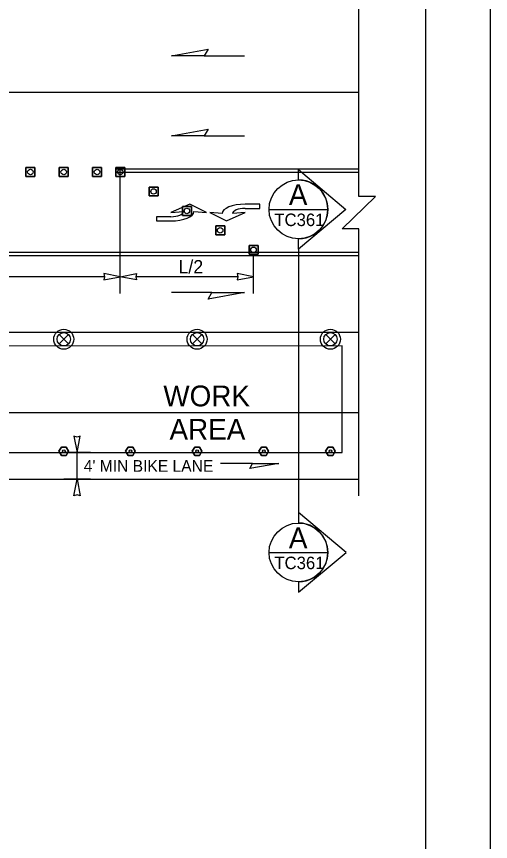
# Model space of a CAD drawing. Extents: x 99958 to 100176, y 99935 to 100011.
# Drawn here: x 100153.787 to 100156.062, y 99972.334 to 99976.293 of the extents above; entities that cross this region are included whole.
import ezdxf

# ---------------------------------------------------------------- set-up
doc = ezdxf.new("R2010")
doc.units = 0
for name, color, linetype in [('RD_ED_ShoulderPavedEdge', 7, 'Continuous'), ('RD_MK_LineEdgeYellow', 7, 'Continuous'), ('RD_MK_LineLane', 7, 'Continuous'), ('RD_MK_LineTwoWayLtTurn', 7, 'Continuous'), ('SH_GI_PlotLimits', 7, 'Continuous'), ('SH_GI_SheetBorder', 7, 'Continuous'), ('SH_TI_WZSectionCut', 7, 'Continuous'), ('TR_WZ_TrafficCone', 7, 'Continuous'), ('TR_WZ_TrafficSafetyDrum', 7, 'Continuous'), ('TR_WZ_TubularMarker', 7, 'Continuous'), ('TR_WZ_WorkAreaLabel', 7, 'Continuous'), ('TR_WZ_WorkZoneDetails', 7, 'Continuous'), ('TR_WZ_WorkZoneTextCurrent', 7, 'Continuous')]:
    doc.layers.add(name, color=color, linetype=linetype)

msp = doc.modelspace()

# ---------------------------------------------------------------- linework, layer by layer
at = {"layer": 'RD_ED_ShoulderPavedEdge'}
msp.add_line((100152.5069, 99974.0725), (100155.43, 99974.0725), dxfattribs=at)
at = {"layer": 'RD_MK_LineEdgeYellow'}
msp.add_line((100152.7569, 99974.3924), (100155.43, 99974.3924), dxfattribs=at)
at = {"layer": 'RD_MK_LineLane'}
for points in [[(100155.43, 99975.9284), (100148.195, 99975.9284)], [(100155.43, 99974.7764), (100148.195, 99974.7764)]]:
    msp.add_lwpolyline(points, dxfattribs=at)
at = {"layer": 'RD_MK_LineTwoWayLtTurn'}
for p, q in [((100155.43, 99975.5604), (100154.2654, 99975.5604)), ((100154.2654, 99975.1604), (100152.2245, 99975.1604)), ((100155.43, 99975.1444), (100152.2245, 99975.1444))]:
    msp.add_line(p, q, dxfattribs=at)
for points in [[(100155.43, 99975.5445), (100154.2654, 99975.5445)], [(100155.43, 99975.1604), (100154.2654, 99975.1604)]]:
    msp.add_lwpolyline(points, dxfattribs=at)
at = {"layer": 'SH_GI_PlotLimits'}
msp.add_lwpolyline([(100139.0625, 99969.6875), (100156.0625, 99969.6875), (100156.0625, 99980.6875), (100139.0625, 99980.6875)], close=True, dxfattribs=at)
at = {"layer": 'SH_GI_SheetBorder'}
msp.add_line((100155.75, 99980.375), (100155.75, 99970), dxfattribs=at)
at = {"layer": 'SH_TI_WZSectionCut'}
for p, q in [((100155.1407, 99975.5088), (100155.1407, 99975.5587)), ((100155.1407, 99975.5587), (100155.3688, 99975.3676)), ((100155.3688, 99975.3676), (100155.1407, 99975.1764)), ((100155.1407, 99975.1764), (100155.1407, 99975.2264)), ((100155.1407, 99975.1764), (100155.1407, 99973.9125)), ((100155.1407, 99973.9125), (100155.1407, 99973.8625)), ((100155.3689, 99973.7213), (100155.1407, 99973.9125)), ((100155.1407, 99973.5302), (100155.3689, 99973.7213)), ((100155.1407, 99973.5801), (100155.1407, 99973.5302))]:
    msp.add_line(p, q, dxfattribs=at)
for points in [[(100154.9995, 99975.3676), (100155.2819, 99975.3676)], [(100154.9995, 99973.7213), (100155.2819, 99973.7213)]]:
    msp.add_lwpolyline(points, dxfattribs=at)
for centre in [(100155.1407, 99975.3676), (100155.1407, 99973.7213)]:
    msp.add_circle(centre, 0.1412, dxfattribs=at)
for centre in [(100155.1407, 99975.3676), (100155.1407, 99973.7213)]:
    msp.add_arc(centre, 0.1412, 269.9978, 90.0022, dxfattribs=at)
at = {"layer": 'TR_WZ_TrafficCone'}
for points in [[(100153.8326, 99975.5684), (100153.8753, 99975.5684), (100153.8753, 99975.5258), (100153.8326, 99975.5258), (100153.8326, 99975.5684)], [(100153.8326, 99975.5258), (100153.8753, 99975.5258), (100153.8753, 99975.5684), (100153.8326, 99975.5684), (100153.8326, 99975.5258)], [(100153.9926, 99975.5684), (100154.0353, 99975.5684), (100154.0353, 99975.5258), (100153.9926, 99975.5258), (100153.9926, 99975.5684)], [(100153.9926, 99975.5258), (100154.0353, 99975.5258), (100154.0353, 99975.5684), (100153.9926, 99975.5684), (100153.9926, 99975.5258)], [(100154.1526, 99975.5684), (100154.1953, 99975.5684), (100154.1953, 99975.5258), (100154.1526, 99975.5258), (100154.1526, 99975.5684)], [(100154.1526, 99975.5258), (100154.1953, 99975.5258), (100154.1953, 99975.5684), (100154.1526, 99975.5684), (100154.1526, 99975.5258)], [(100154.2637, 99975.5684), (100154.3064, 99975.5684), (100154.3064, 99975.5258), (100154.2637, 99975.5258), (100154.2637, 99975.5684)], [(100154.2637, 99975.5258), (100154.3064, 99975.5258), (100154.3064, 99975.5684), (100154.2637, 99975.5684), (100154.2637, 99975.5258)], [(100154.4237, 99975.4751), (100154.4664, 99975.4751), (100154.4664, 99975.4325), (100154.4237, 99975.4325), (100154.4237, 99975.4751)], [(100154.4237, 99975.4325), (100154.4664, 99975.4325), (100154.4664, 99975.4751), (100154.4237, 99975.4751), (100154.4237, 99975.4325)], [(100154.5837, 99975.3818), (100154.6264, 99975.3818), (100154.6264, 99975.3391), (100154.5837, 99975.3391), (100154.5837, 99975.3818)], [(100154.5837, 99975.3391), (100154.6264, 99975.3391), (100154.6264, 99975.3818), (100154.5837, 99975.3818), (100154.5837, 99975.3391)], [(100154.7437, 99975.2884), (100154.7864, 99975.2884), (100154.7864, 99975.2458), (100154.7437, 99975.2458), (100154.7437, 99975.2884)], [(100154.7437, 99975.2458), (100154.7864, 99975.2458), (100154.7864, 99975.2884), (100154.7437, 99975.2884), (100154.7437, 99975.2458)], [(100154.9037, 99975.1951), (100154.9464, 99975.1951), (100154.9464, 99975.1525), (100154.9037, 99975.1525), (100154.9037, 99975.1951)], [(100154.9037, 99975.1525), (100154.9464, 99975.1525), (100154.9464, 99975.1951), (100154.9037, 99975.1951), (100154.9037, 99975.1525)]]:
    msp.add_lwpolyline(points, dxfattribs=at)
for centre in [(100153.8539, 99975.5471), (100154.0139, 99975.5471), (100154.1739, 99975.5471), (100154.285, 99975.5471), (100154.445, 99975.4538), (100154.605, 99975.3604), (100154.765, 99975.2671), (100154.925, 99975.1738)]:
    msp.add_circle(centre, 0.0133, dxfattribs=at)
at = {"layer": 'TR_WZ_TrafficSafetyDrum'}
for p, q in [((100153.9913, 99974.7671), (100154.0365, 99974.7218)), ((100154.0365, 99974.7671), (100153.9913, 99974.7218)), ((100154.6313, 99974.7671), (100154.6765, 99974.7218)), ((100154.6765, 99974.7671), (100154.6313, 99974.7218)), ((100155.2713, 99974.7671), (100155.3165, 99974.7218)), ((100155.3165, 99974.7671), (100155.2713, 99974.7218))]:
    msp.add_line(p, q, dxfattribs=at)
for centre, radius in [((100154.0139, 99974.7445), 0.048), ((100154.0139, 99974.7445), 0.048), ((100154.0139, 99974.7445), 0.032), ((100154.6539, 99974.7445), 0.048), ((100154.6539, 99974.7445), 0.048), ((100154.6539, 99974.7445), 0.032), ((100155.2939, 99974.7445), 0.048), ((100155.2939, 99974.7445), 0.048), ((100155.2939, 99974.7445), 0.032)]:
    msp.add_circle(centre, radius, dxfattribs=at)
at = {"layer": 'TR_WZ_TubularMarker'}
for points in [[(100153.9908, 99974.2071), (100154.0024, 99974.2271), (100154.0255, 99974.2271), (100154.037, 99974.2071), (100154.0255, 99974.1871), (100154.0024, 99974.1871)], [(100154.3108, 99974.2071), (100154.3224, 99974.2271), (100154.3455, 99974.2271), (100154.357, 99974.2071), (100154.3455, 99974.1871), (100154.3224, 99974.1871)], [(100154.6308, 99974.2071), (100154.6424, 99974.2271), (100154.6655, 99974.2271), (100154.677, 99974.2071), (100154.6655, 99974.1871), (100154.6424, 99974.1871)], [(100154.9508, 99974.2071), (100154.9624, 99974.2271), (100154.9855, 99974.2271), (100154.997, 99974.2071), (100154.9855, 99974.1871), (100154.9624, 99974.1871)], [(100155.2708, 99974.2071), (100155.2824, 99974.2271), (100155.3055, 99974.2271), (100155.317, 99974.2071), (100155.3055, 99974.1871), (100155.2824, 99974.1871)]]:
    msp.add_lwpolyline(points, close=True, dxfattribs=at)
for points in [[(100154.0024, 99974.1871), (100154.0255, 99974.1871), (100154.037, 99974.2071), (100154.0255, 99974.2271), (100154.0024, 99974.2271), (100153.9908, 99974.2071), (100154.0024, 99974.1871)], [(100154.3224, 99974.1871), (100154.3455, 99974.1871), (100154.357, 99974.2071), (100154.3455, 99974.2271), (100154.3224, 99974.2271), (100154.3108, 99974.2071), (100154.3224, 99974.1871)], [(100154.6424, 99974.1871), (100154.6655, 99974.1871), (100154.677, 99974.2071), (100154.6655, 99974.2271), (100154.6424, 99974.2271), (100154.6308, 99974.2071), (100154.6424, 99974.1871)], [(100154.9624, 99974.1871), (100154.9855, 99974.1871), (100154.997, 99974.2071), (100154.9855, 99974.2271), (100154.9624, 99974.2271), (100154.9508, 99974.2071), (100154.9624, 99974.1871)], [(100155.2824, 99974.1871), (100155.3055, 99974.1871), (100155.317, 99974.2071), (100155.3055, 99974.2271), (100155.2824, 99974.2271), (100155.2708, 99974.2071), (100155.2824, 99974.1871)]]:
    msp.add_lwpolyline(points, dxfattribs=at)
for centre in [(100154.0139, 99974.2071), (100154.3339, 99974.2071), (100154.6539, 99974.2071), (100154.9739, 99974.2071), (100155.2939, 99974.2071)]:
    msp.add_circle(centre, 0.00667, dxfattribs=at)
at = {"layer": 'TR_WZ_WorkZoneDetails'}
for p, q in [((100154.6886, 99976.105), (100154.8815, 99976.105)), ((100154.6886, 99975.721), (100154.8815, 99975.721)), ((100154.285, 99974.9644), (100154.285, 99975.5604)), ((100154.925, 99974.9644), (100154.925, 99975.1444)), ((100154.2101, 99975.0444), (100152.2995, 99975.0444)), ((100154.8501, 99975.0444), (100154.36, 99975.0444)), ((100154.7242, 99974.9684), (100154.5313, 99974.9684)), ((100154.1419, 99974.2005), (100154.0139, 99974.2005)), ((100154.0779, 99974.0725), (100154.0779, 99974.2005)), ((100154.9207, 99974.1488), (100154.7664, 99974.1488)), ((100154.9207, 99974.1488), (100154.7664, 99974.1488)), ((100154.1419, 99974.0725), (100154.0139, 99974.0725))]:
    msp.add_line(p, q, dxfattribs=at)
for points in [[(100155.43, 99973.9924), (100155.43, 99975.275), (100155.35, 99975.275), (100155.51, 99975.4299), (100155.43, 99975.4299), (100155.43, 99976.7124)], [(100154.6384, 99975.3574), (100154.6984, 99975.3525), (100154.6184, 99975.3925), (100154.5284, 99975.3525), (100154.5884, 99975.3574)], [(100154.8844, 99975.3724), (100154.9544, 99975.3724), (100154.9544, 99975.3925), (100154.8844, 99975.3924)], [(100154.7744, 99975.3475), (100154.7144, 99975.3524), (100154.7944, 99975.3124), (100154.8844, 99975.3524), (100154.8244, 99975.3475)], [(100154.5284, 99975.3325), (100154.4584, 99975.3325), (100154.4584, 99975.3124), (100154.5284, 99975.3125)]]:
    msp.add_lwpolyline(points, dxfattribs=at)
for points in [[(100154.5313, 99976.105), (100154.7064, 99976.1359), (100154.6886, 99976.105)], [(100154.5313, 99975.721), (100154.7064, 99975.7519), (100154.6886, 99975.721)], [(100154.285, 99975.0444), (100154.2064, 99975.0599), (100154.2101, 99975.0444), (100154.2064, 99975.029)], [(100154.285, 99975.0444), (100154.3637, 99975.0599), (100154.36, 99975.0444), (100154.3637, 99975.029)], [(100154.925, 99975.0444), (100154.8464, 99975.0599), (100154.8501, 99975.0444), (100154.8464, 99975.029)], [(100154.8815, 99974.9684), (100154.7064, 99974.9376), (100154.7242, 99974.9684)], [(100148.275, 99974.7114), (100148.275, 99974.2005), (100148.8478, 99974.2005), (100149.5869, 99974.0725), (100149.5869, 99974.0725), (100149.5869, 99974.0725), (100150.3369, 99974.0725), (100150.3369, 99974.0725), (100150.3369, 99974.0725), (100150.4939, 99974.0725), (100151.7739, 99974.0725), (100152.4139, 99974.2005), (100152.4139, 99974.2005), (100155.35, 99974.2005), (100155.35, 99974.7134)], [(100154.0779, 99974.2005), (100154.0933, 99974.2791), (100154.0779, 99974.2754), (100154.0625, 99974.2791)], [(100155.0464, 99974.1488), (100154.9064, 99974.1241), (100154.9207, 99974.1488)], [(100155.0464, 99974.1488), (100154.9064, 99974.1241), (100154.9207, 99974.1488)], [(100154.0779, 99974.0725), (100154.0933, 99973.9938), (100154.0779, 99973.9975), (100154.0625, 99973.9938)]]:
    msp.add_lwpolyline(points, close=True, dxfattribs=at)
for centre, major_axis, ratio, start_param in [((100154.8844, 99975.3475), (-0.11, 0), 0.40879, 4.712524), ((100154.5284, 99975.3574), (0.06, 0), 0.41611, 4.712518), ((100154.5284, 99975.3574), (0.11, 0), 0.40879, 4.712524), ((100154.8844, 99975.3475), (-0.06, 0), 0.41611, 4.712518)]:
    msp.add_ellipse(centre, major_axis=major_axis, ratio=ratio, start_param=start_param, end_param=6.283185, dxfattribs=at)

# ---------------------------------------------------------------- texts
at = {"layer": 'SH_TI_WZSectionCut'}
for s, height, rotation, p in [('A', 0.1, 0.01, (100155.0945, 99975.3882)), ('TC361', 0.06, 360, (100155.0248, 99975.2876)), ('A', 0.1, 0.01, (100155.0945, 99973.7419)), ('TC361', 0.06, 360, (100155.0249, 99973.6413))]:
    msp.add_text(s, height=height, rotation=rotation, dxfattribs=at).set_placement(p)
at = {"layer": 'TR_WZ_WorkAreaLabel'}
for s, p in [('WORK', (100154.4919, 99974.4225)), ('AREA', (100154.5215, 99974.2624))]:
    msp.add_text(s, height=0.1, dxfattribs=at).set_placement(p)
at = {"layer": 'TR_WZ_WorkZoneTextCurrent'}
for s, height, p in [('L/2', 0.064, (100154.5643, 99975.0604)), ("4' MIN BIKE LANE", 0.056, (100154.1099, 99974.1085))]:
    msp.add_text(s, height=height, dxfattribs=at).set_placement(p)

doc.saveas('drawing.dxf')
